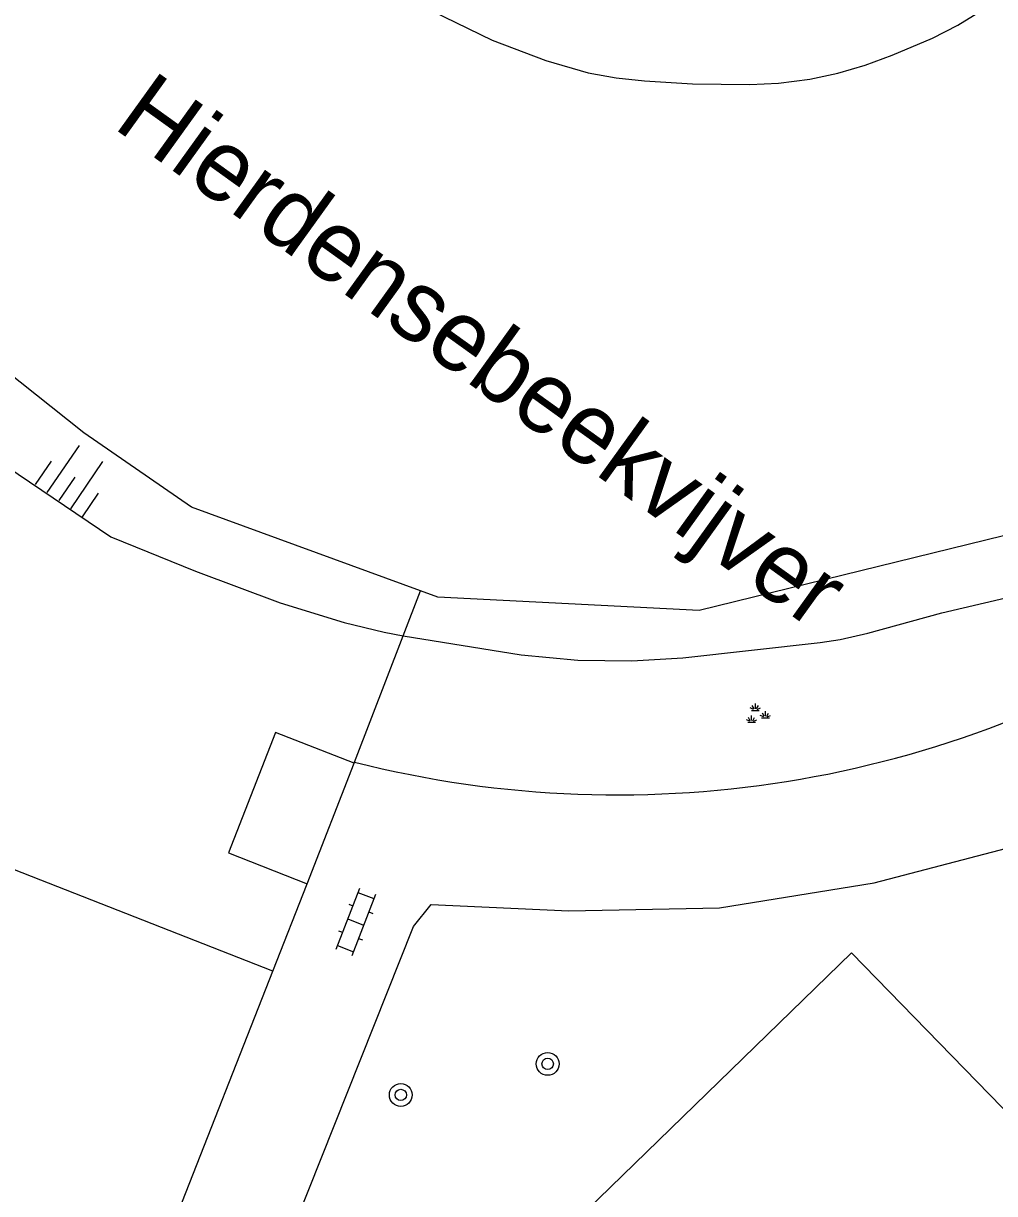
# Model space of a CAD drawing. Extents: x 131000 to 133013, y 393000 to 396501.
# Drawn here: x 131268.32 to 131302.38, y 395323.33 to 395364.38 of the extents above; entities that cross this region are included whole.
import ezdxf

# ---------------------------------------------------------------- set-up
doc = ezdxf.new("R2010")
doc.units = 0
for name, color, linetype in [('gg-afsc-hekwerk', 7, 'Continuous'), ('gg-anno-naam water', 7, 'Continuous'), ('gg-bbg-bijgebouw', 7, 'Continuous'), ('gg-bbg-gedigitaliseerde bijgebouw', 7, 'Continuous'), ('gg-bbg-hoofdgebouw', 7, 'Continuous'), ('gg-knt-BGT kruinlijn', 7, 'Continuous'), ('gg-knt-bovenkant onderkant talud', 7, 'Continuous'), ('gg-knt-verharding', 7, 'Continuous'), ('gg-kntw-beschoeiing', 7, 'Continuous'), ('gt-symb-boom', 7, 'Continuous'), ('gt-symb-groenvak', 7, 'Continuous'), ('gt-symb-klinker verharding', 7, 'Continuous'), ('gt-symb-talud symbool', 7, 'Continuous')]:
    doc.layers.add(name, color=color, linetype=linetype)

# ---------------------------------------------------------------- blocks, each defined once
blk = doc.blocks.new('gt0-TALUD_1')
at = {"layer": 'gt-symb-talud symbool'}
for p, q in [((-1, -1), (-1, 0)), ((-0.5, -2), (-0.5, 0)), ((0, -1), (0, 0)), ((0.5, -2), (0.5, 0)), ((1, -1), (1, 0))]:
    blk.add_line(p, q, dxfattribs=at)
blk = doc.blocks.new('gt0-BOOM')
at = {"layer": 'gt-symb-boom'}
for radius in [0.4, 0.2]:
    blk.add_circle((0, 0), radius, dxfattribs=at)
blk = doc.blocks.new('gt0-KL1')
at = {"layer": 'gt-symb-klinker verharding'}
for p, q in [((-0.5, 0.3), (-0.5, 0.45)), ((0.5, 0.3), (0.5, 0.45)), ((-1.15, 0.3), (1.15, 0.3)), ((-1, -0.3), (-1, 0.3)), ((0, -0.3), (0, 0.3)), ((1, -0.3), (1, 0.3)), ((-1.15, -0.3), (1.15, -0.3)), ((-0.5, -0.45), (-0.5, -0.3)), ((0.5, -0.45), (0.5, -0.3))]:
    blk.add_line(p, q, dxfattribs=at)
blk = doc.blocks.new('gt0-GRVAK')
at = {"layer": 'gt-symb-groenvak'}
for p, q in [((-0.11, 0.189), (-0.228, 0.24)), ((-0.182, 0.153), (0.088, 0.153)), ((-0.091, 0.211), (-0.156, 0.322)), ((-0.047, 0.214), (-0.047, 0.393)), ((-0.004, 0.211), (0.061, 0.322)), ((0.015, 0.189), (0.133, 0.24)), ((0.262, -0.052), (0.197, 0.059)), ((0.305, -0.049), (0.305, 0.13)), ((0.349, -0.052), (0.414, 0.059)), ((-0.245, -0.228), (-0.363, -0.177)), ((-0.318, -0.264), (-0.047, -0.264)), ((-0.226, -0.206), (-0.291, -0.095)), ((-0.183, -0.203), (-0.183, -0.024)), ((-0.139, -0.206), (-0.074, -0.095)), ((-0.12, -0.228), (-0.002, -0.177)), ((0.243, -0.074), (0.125, -0.023)), ((0.17, -0.11), (0.441, -0.11)), ((0.368, -0.074), (0.486, -0.023))]:
    blk.add_line(p, q, dxfattribs=at)

msp = doc.modelspace()

# ---------------------------------------------------------------- linework, layer by layer
at = {"layer": 'gg-afsc-hekwerk'}
for p, q in [((131281.639, 395342.903), (131282.244, 395344.475)), ((131279.932, 395338.466), (131281.639, 395342.903)), ((131279.918, 395338.43), (131279.932, 395338.466)), ((131277.064, 395331.136), (131278.267, 395334.202))]:
    msp.add_line(p, q, dxfattribs=at)
at = {"layer": 'gg-bbg-bijgebouw'}
msp.add_line((131278.267, 395334.202), (131279.918, 395338.43), dxfattribs=at)
at = {"layer": 'gg-bbg-gedigitaliseerde bijgebouw'}
msp.add_lwpolyline([(131279.918, 395338.43), (131277.159, 395339.507), (131275.508, 395335.279), (131278.267, 395334.202)], dxfattribs=at)
at = {"layer": 'gg-bbg-hoofdgebouw'}
msp.add_line((131272.308, 395319.024), (131277.064, 395331.136), dxfattribs=at)
for points in [[(131277.064, 395331.136), (131258.014, 395338.606), (131253.26, 395326.501), (131260.62, 395323.616)], [(131284.679, 395319.437), (131297.356, 395331.781), (131315.397, 395313.253), (131318.999, 395316.761), (131334.488, 395300.854), (131321.807, 395288.506), (131306.332, 395304.408), (131302.723, 395300.886), (131284.679, 395319.437)]]:
    msp.add_lwpolyline(points, dxfattribs=at)
at = {"layer": 'gg-knt-BGT kruinlijn'}
msp.add_lwpolyline([(131246.723, 395365.941), (131249.997, 395363.456), (131254.251, 395360.074), (131256.349, 395358.056), (131257.9, 395356.793), (131259.532, 395355.374), (131260.31, 395354.746), (131262.805, 395353.004), (131264.355, 395351.538), (131265.677, 395350.408), (131266.381, 395349.692), (131266.69, 395349.432), (131267.732, 395348.838), (131271.382, 395346.375), (131274.354, 395345.162), (131277.32, 395344.055), (131279.563, 395343.37), (131280.974, 395343.023), (131281.639, 395342.903)], dxfattribs=at)
at = {"layer": 'gg-knt-bovenkant onderkant talud'}
msp.add_lwpolyline([(131281.639, 395342.903), (131285.772, 395342.233), (131287.764, 395342.044), (131289.656, 395342.018), (131291.447, 395342.13), (131296.255, 395342.661), (131296.956, 395342.773), (131297.93, 395342.992), (131300.523, 395343.704), (131304.468, 395344.623)], dxfattribs=at)
at = {"layer": 'gg-knt-verharding'}
msp.add_lwpolyline([(131274.614, 395314.125), (131281.997, 395332.703), (131282.617, 395333.474), (131287.441, 395333.255), (131292.732, 395333.357), (131298.153, 395334.233), (131305.892, 395336.256)], dxfattribs=at)
msp.add_arc((131289.146, 395374.836), 37.519, 255.7832, 303.9172, dxfattribs=at)
at = {"layer": 'gg-kntw-beschoeiing'}
for points in [[(131282.244, 395344.475), (131274.213, 395347.406), (131270.434, 395350.023), (131245.809, 395369.626), (131243.282, 395375.997), (131244.01, 395377.535)], [(131282.203, 395365.035), (131284.761, 395363.795), (131286.64, 395363.082), (131288.126, 395362.653), (131289.105, 395362.476), (131290.099, 395362.365), (131291.782, 395362.269), (131293.795, 395362.238), (131294.793, 395362.286), (131295.902, 395362.423), (131296.876, 395362.635), (131297.835, 395362.921), (131298.78, 395363.265), (131300.194, 395363.868), (131301.087, 395364.322), (131301.939, 395364.842)], [(131303.969, 395346.723), (131292.02, 395343.79), (131282.856, 395344.252), (131282.244, 395344.475)]]:
    msp.add_lwpolyline(points, dxfattribs=at)

# ---------------------------------------------------------------- block references
at = {"layer": 'gt-symb-boom'}
for p in [(131286.703, 395327.879), (131281.552, 395326.79)]:
    msp.add_blockref('gt0-BOOM', p, dxfattribs=at)
at = {"layer": 'gt-symb-groenvak'}
msp.add_blockref('gt0-GRVAK', (131294.036, 395340.127), dxfattribs=at)
at = {"layer": 'gt-symb-klinker verharding', "rotation": -110.97171056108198}
msp.add_blockref('gt0-KL1', (131279.97, 395332.856), dxfattribs=at)
at = {"layer": 'gt-symb-talud symbool', "xscale": 0.9996224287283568, "yscale": 0.9996224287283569, "rotation": 145.7217334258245}
msp.add_blockref('gt0-TALUD_1', (131269.555, 395347.64), dxfattribs=at)

# ---------------------------------------------------------------- texts
at = {"layer": 'gg-anno-naam water'}
msp.add_text('Hierdensebeekvijver', height=2.5, rotation=324.2759, dxfattribs=at).set_placement((131271.415, 395360.75))

doc.saveas('drawing.dxf')
